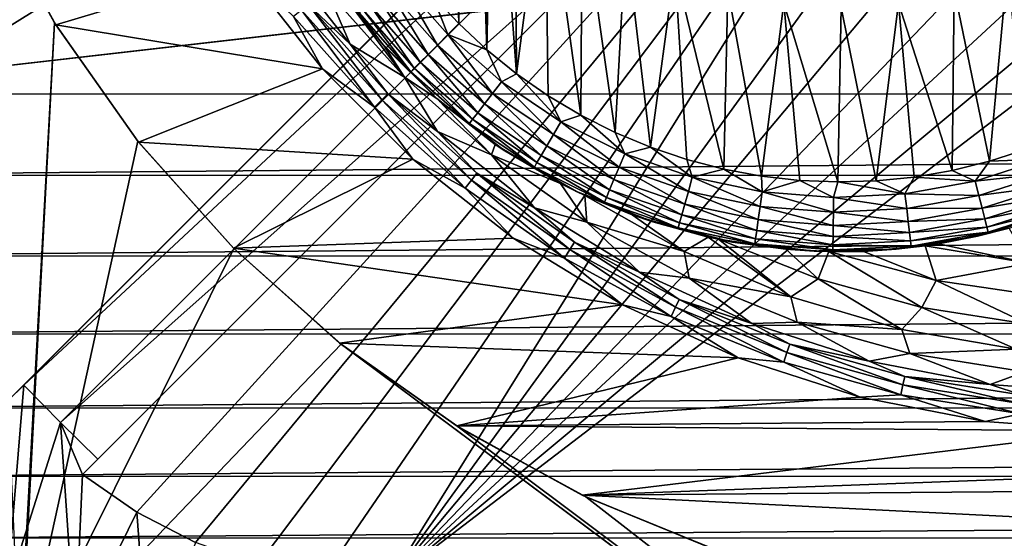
# Model space of a CAD drawing. Header units: metres. Extents: x -205 to 205, y -104 to 104.
# Tile 303 of 656: x -59.9 to -45.78, y -60.94 to -53.5. Entities that reach past the tile are written whole.
import ezdxf

# ---------------------------------------------------------------- set-up
doc = ezdxf.new("R2010")
doc.units = ezdxf.units.M
doc.layers.add('solid_01_2-CONSUMER_EHM_BOX_SW0001', color=7, linetype='CONTINUOUS')

msp = doc.modelspace()

# ---------------------------------------------------------------- linework, layer by layer
at = {"layer": 'solid_01_2-CONSUMER_EHM_BOX_SW0001'}
for points in [[(-200.010849, -74.958488), (-200.010773, 75.041512), (-0.010778, 75.04142)], [(-0.010849, -74.95858), (-200.010849, -74.958488), (-0.010778, 75.04142)], [(-43.000065, -37.458561, 75), (-63.601807, -24.424149, 75), (-63.60397, -54.56757, 75)], [(-42.945229, -38.233303, 75), (-43.000065, -37.458561, 75), (-63.60397, -54.56757, 75)], [(-61.60397, -54.567715, 72), (-61.602749, -37.567715, 72), (-45.893673, -44.798588, 72)], [(-42.77953, -39.000404, 75), (-42.945229, -38.233303, 75), (-63.60397, -54.56757, 75)], [(-42.505062, -39.738918, 75), (-42.77953, -39.000404, 75), (-63.60397, -54.56757, 75)], [(-42.128551, -40.429611, 75), (-42.505062, -39.738918, 75), (-63.60397, -54.56757, 75)], [(-41.657528, -41.059326, 75), (-42.128551, -40.429611, 75), (-63.60397, -54.56757, 75)], [(-41.100834, -41.616024, 75), (-41.657528, -41.059326, 75), (-63.60397, -54.56757, 75)], [(-40.471119, -42.087048, 75), (-41.100834, -41.616024, 75), (-63.60397, -54.56757, 75)], [(-53.584965, -42.00462, 13.5), (-53.93261, -42.79221, 13.5), (-53.601521, -53.559906, 13.5)], [(-53.584965, -42.00462, 13.5), (-53.601521, -53.559906, 13.5), (-53.199638, -53.934273, 13.5)], [(-53.370201, -48.079899, 13.5), (-53.584965, -42.00462, 13.5), (-53.199638, -53.934273, 13.5)], [(-39.780426, -42.463554, 75), (-40.471119, -42.087048, 75), (-63.60397, -54.56757, 75)], [(-39.041912, -42.738026, 75), (-39.780426, -42.463554, 75), (-63.60397, -54.56757, 75)], [(-38.274811, -42.903725, 75), (-39.041912, -42.738026, 75), (-63.60397, -54.56757, 75)], [(-37.500069, -42.958565, 75), (-38.274811, -42.903725, 75), (-63.60397, -54.56757, 75)], [(38.274673, -42.903759, 75), (-63.60397, -54.56757, 75), (63.596031, -54.576706, 75)], [(38.274673, -42.903759, 75), (37.499931, -42.958599, 75), (-63.60397, -54.56757, 75)], [(-53.93261, -42.79221, 13.5), (-53.97588, -53.158016, 13.5), (-53.601521, -53.559906, 13.5)], [(37.499931, -42.958599, 75), (-37.500069, -42.958565, 75), (-63.60397, -54.56757, 75)], [(-44.356373, -44.322094, 63.120499), (-59.312485, -59.276058, 69), (-59.8363, -58.739212, 69)], [(-44.356373, -44.322094, 63.120499), (-59.8363, -58.739212, 69), (-50.740128, -49.644348, 65.42598)], [(-44.356373, -44.322094, 63.120499), (-49.73373, -50.759262, 65.447258), (-59.312485, -59.276058, 69)], [(-61.60397, -54.567715, 72), (-45.893673, -44.798588, 72), (-60.05587, -58.958752, 72)], [(-60.05587, -58.958752, 69), (-60.05587, -58.958752, 72), (-45.893673, -44.798588, 72)], [(-60.05587, -58.958752, 69), (-45.893673, -44.798588, 72), (-59.8363, -58.739212, 69)], [(-50.740128, -49.644348, 65.42598), (-59.8363, -58.739212, 69), (-45.893673, -44.798588, 72)], [(-58.21785, -60.563206, 72), (-58.995285, -60.019485, 72), (-44.833088, -45.859322, 72)], [(-44.833088, -45.859322, 69.5), (-44.833088, -45.859322, 72), (-58.995285, -60.019485, 72)], [(-49.73373, -50.759262, 65.447258), (-44.833088, -45.859322, 69.5), (-58.995285, -60.019485, 72)], [(-57.374626, -60.996548, 72), (-58.21785, -60.563206, 72), (-44.833088, -45.859322, 72)], [(-56.479488, -61.312283, 72), (-57.374626, -60.996548, 72), (-44.833088, -45.859322, 72)], [(-55.550991, -61.50386, 72), (-56.479488, -61.312283, 72), (-44.833088, -45.859322, 72)], [(-54.604473, -61.568218, 72), (-55.550991, -61.50386, 72), (-44.833088, -45.859322, 72)], [(-43.792831, -46.662453, 72), (-54.604473, -61.568218, 72), (-44.833088, -45.859322, 72)], [(-43.792831, -46.662453, 72), (-42.664738, -47.335518, 72), (-54.604473, -61.568218, 72)], [(-42.664738, -47.335518, 72), (-41.463902, -47.869511, 72), (-54.604473, -61.568218, 72)], [(-41.463902, -47.869511, 72), (-40.207951, -48.256481, 72), (-54.604473, -61.568218, 72)], [(-53.306751, -48.901188, 13.5), (-53.370201, -48.079899, 13.5), (-53.199638, -53.934273, 13.5)], [(-40.207951, -48.256481, 72), (-38.915398, -48.490837, 72), (-54.604473, -61.568218, 72)], [(-38.915398, -48.490837, 72), (-37.603539, -48.569439, 72), (-54.604473, -61.568218, 72)], [(-37.603539, -48.569439, 72), (-37.604473, -61.569439, 72), (-54.604473, -61.568218, 72)], [(-53.113297, -49.701885, 13.5), (-53.306751, -48.901188, 13.5), (-53.199638, -53.934273, 13.5)], [(-53.113297, -49.701885, 13.5), (-53.199638, -53.934273, 13.5), (-52.772255, -54.279228, 13.5)], [(-52.799156, -50.463367, 13.5), (-53.113297, -49.701885, 13.5), (-52.772255, -54.279228, 13.5)], [(-52.367737, -51.165096, 13.5), (-52.799156, -50.463367, 13.5), (-52.772255, -54.279228, 13.5)], [(-49.73373, -50.759262, 65.447258), (-58.775715, -59.799946, 69), (-59.312485, -59.276058, 69)], [(-49.73373, -50.759262, 65.447258), (-58.995285, -60.019485, 72), (-58.775715, -59.799946, 69)], [(-52.367737, -51.165096, 13.5), (-52.772255, -54.279228, 13.5), (-52.321548, -54.593033, 13.5)], [(-52.367737, -51.165096, 13.5), (-52.321548, -54.593033, 13.5), (-51.849789, -54.874107, 13.5)], [(-51.833656, -51.792233, 13.5), (-52.367737, -51.165096, 13.5), (-51.849789, -54.874107, 13.5)], [(-59.397438, -53.549908, 1.5), (-60.388844, -51.739597, 1.5), (-59.897881, -62.702251, 1.5)], [(-60.370338, -51.778122, 1.571667), (-60.388844, -51.739597, 1.5), (-59.397438, -53.549908, 1.5)], [(-59.378208, -53.57753, 1.571667), (-60.370338, -51.778122, 1.571667), (-59.397438, -53.549908, 1.5)], [(-59.378208, -53.57753, 1.571667), (-56.685692, -52.771122, 1.571667), (-60.370338, -51.778122, 1.571667)], [(-51.833656, -51.792233, 13.5), (-51.849789, -54.874107, 13.5), (-51.35931, -55.121067, 13.5)], [(-51.206509, -52.326298, 13.5), (-51.833656, -51.792233, 13.5), (-51.35931, -55.121067, 13.5)], [(-51.206509, -52.326298, 13.5), (-51.35931, -55.121067, 13.5), (-50.852509, -55.332703, 13.5)], [(-50.504772, -52.757698, 13.5), (-51.206509, -52.326298, 13.5), (-50.852509, -55.332703, 13.5)], [(-55.157722, -53.855221, 2.071429), (-56.251114, -52.465767, 2.071429), (-55.757446, -53.28936, 1.911131)], [(-55.4949, -53.080811, 2.474663), (-56.251114, -52.465767, 2.071429), (-55.157722, -53.855221, 2.071429)], [(-59.378208, -53.57753, 1.571667), (-55.556915, -54.20575, 1.571667), (-56.685692, -52.771122, 1.571667)], [(-56.685692, -52.771122, 1.571667), (-55.556915, -54.20575, 1.571667), (-55.969566, -53.457855, 1.656628)], [(-50.504772, -52.757698, 13.5), (-50.852509, -55.332703, 13.5), (-50.331863, -55.50795, 13.5)], [(-50.504772, -52.757698, 13.5), (-50.331863, -55.50795, 13.5), (-49.800003, -55.645901, 13.5)], [(-49.743286, -53.071819, 13.5), (-50.504772, -52.757698, 13.5), (-49.800003, -55.645901, 13.5)], [(-45.737911, -52.757645, 13.5), (-46.499374, -53.071777, 13.5), (-45.995548, -55.532608, 13.5)], [(-45.737911, -52.757645, 13.5), (-45.995548, -55.532608, 13.5), (-45.47266, -55.363186, 13.5)], [(-54.711166, -53.836388, 12.5), (-55.424904, -52.898716, 12.5), (-55.31852, -53.056206, 2.664166)], [(-55.03149, -53.40691, 12.721924), (-55.424904, -52.898716, 12.5), (-54.711166, -53.836388, 12.5)], [(-55.4949, -53.080811, 2.474663), (-54.381451, -54.329166, 2.474663), (-55.31852, -53.056206, 2.664166)], [(-54.381451, -54.329166, 2.474663), (-54.661758, -53.89246, 2.604727), (-55.31852, -53.056206, 2.664166)], [(-54.711166, -53.836388, 12.5), (-55.31852, -53.056206, 2.664166), (-54.661758, -53.89246, 2.604727)], [(-54.602684, -53.07634, 13.401093), (-53.908058, -53.866539, 13.401114), (-54.435097, -52.947147, 13.475041)], [(-54.435097, -52.947147, 13.475041), (-53.75843, -53.716911, 13.475053), (-53.97588, -53.158016, 13.5)], [(-53.908058, -53.866539, 13.401114), (-53.75843, -53.716911, 13.475053), (-54.435097, -52.947147, 13.475041)], [(-55.4949, -53.080811, 2.474663), (-55.157722, -53.855221, 2.071429), (-54.381451, -54.329166, 2.474663)], [(-54.878536, -53.288994, 13.123363), (-54.154362, -54.112843, 13.123402), (-54.753014, -53.19223, 13.28187)], [(-54.753014, -53.19223, 13.28187), (-54.042286, -54.000767, 13.281901), (-54.602684, -53.07634, 13.401093)], [(-54.154362, -54.112843, 13.123402), (-54.042286, -54.000767, 13.281901), (-54.753014, -53.19223, 13.28187)], [(-54.042286, -54.000767, 13.281901), (-53.908058, -53.866539, 13.401114), (-54.602684, -53.07634, 13.401093)], [(-53.75843, -53.716911, 13.475053), (-53.601521, -53.559906, 13.5), (-53.97588, -53.158016, 13.5)], [(-49.743286, -53.071819, 13.5), (-49.800003, -55.645901, 13.5), (-49.259789, -55.745808, 13.5)], [(-48.942589, -53.265255, 13.5), (-49.743286, -53.071819, 13.5), (-49.259789, -55.745808, 13.5)], [(-46.499374, -53.071777, 13.5), (-47.300053, -53.265232, 13.5), (-46.529587, -55.664639, 13.5)], [(-46.499374, -53.071777, 13.5), (-46.529587, -55.664639, 13.5), (-45.995548, -55.532608, 13.5)], [(-55.757446, -53.28936, 1.911131), (-55.854164, -53.366188, 1.771182), (-54.705883, -54.653599, 1.771182)], [(-54.618542, -54.566257, 1.911131), (-55.757446, -53.28936, 1.911131), (-54.705883, -54.653599, 1.771182)], [(-55.157722, -53.855221, 2.071429), (-55.757446, -53.28936, 1.911131), (-54.618542, -54.566257, 1.911131)], [(-54.972942, -53.361774, 12.933535), (-54.238655, -54.197136, 12.93358), (-54.878536, -53.288994, 13.123363)], [(-54.238655, -54.197136, 12.93358), (-54.154362, -54.112843, 13.123402), (-54.878536, -53.288994, 13.123363)], [(-48.942589, -53.265255, 13.5), (-49.259789, -55.745808, 13.5), (-48.714169, -55.807171, 13.5)], [(-48.942589, -53.265255, 13.5), (-48.714169, -55.807171, 13.5), (-48.165936, -55.82975, 13.5)], [(-48.121319, -53.32869, 13.5), (-48.942589, -53.265255, 13.5), (-48.165936, -55.82975, 13.5)], [(-48.121319, -53.32869, 13.5), (-48.165936, -55.82975, 13.5), (-47.617546, -55.81348, 13.5)], [(-47.300053, -53.265232, 13.5), (-48.121319, -53.32869, 13.5), (-47.617546, -55.81348, 13.5)], [(-47.300053, -53.265232, 13.5), (-47.617546, -55.81348, 13.5), (-47.071289, -55.758404, 13.5)], [(-47.300053, -53.265232, 13.5), (-47.071289, -55.758404, 13.5), (-46.529587, -55.664639, 13.5)], [(-55.854164, -53.366188, 1.771182), (-55.969566, -53.457855, 1.656628), (-54.810097, -54.757813, 1.656628)], [(-55.556915, -54.20575, 1.571667), (-54.810097, -54.757813, 1.656628), (-55.969566, -53.457855, 1.656628)], [(-54.705883, -54.653599, 1.771182), (-55.854164, -53.366188, 1.771182), (-54.810097, -54.757813, 1.656628)], [(-54.972942, -53.361774, 12.933535), (-55.03149, -53.40691, 12.721924), (-54.290939, -54.24942, 12.721974)], [(-54.290939, -54.24942, 12.721974), (-55.03149, -53.40691, 12.721924), (-54.711166, -53.836388, 12.5)], [(-54.972942, -53.361774, 12.933535), (-54.290939, -54.24942, 12.721974), (-54.238655, -54.197136, 12.93358)], [(-59.397438, -53.549908, 1.5), (-59.897881, -62.702251, 1.5), (-59.893269, -62.830059, 1.5)], [(-59.397438, -53.549908, 1.5), (-59.893269, -62.830059, 1.5), (-59.891399, -62.958553, 1.5)], [(-58.20116, -55.245945, 1.5), (-59.397438, -53.549908, 1.5), (-59.891399, -62.958553, 1.5)], [(-59.378208, -53.57753, 1.571667), (-59.397438, -53.549908, 1.5), (-58.20116, -55.245945, 1.5)], [(-58.192028, -55.257668, 1.571667), (-59.378208, -53.57753, 1.571667), (-58.20116, -55.245945, 1.5)], [(-58.192028, -55.257668, 1.571667), (-55.556915, -54.20575, 1.571667), (-59.378208, -53.57753, 1.571667)], [(-53.75843, -53.716911, 13.475053), (-53.199638, -53.934273, 13.5), (-53.601521, -53.559906, 13.5)], [(-53.908058, -53.866539, 13.401114), (-53.117802, -54.561092, 13.401137), (-53.75843, -53.716911, 13.475053)], [(-53.75843, -53.716911, 13.475053), (-52.988605, -54.393501, 13.475064), (-53.199638, -53.934273, 13.5)], [(-53.117802, -54.561092, 13.401137), (-52.988605, -54.393501, 13.475064), (-53.75843, -53.716911, 13.475053)], [(-53.907509, -55.105438, 2.071429), (-55.157722, -53.855221, 2.071429), (-54.618542, -54.566257, 1.911131)], [(-54.381451, -54.329166, 2.474663), (-55.157722, -53.855221, 2.071429), (-53.907509, -55.105438, 2.071429)], [(-54.711166, -53.836388, 12.5), (-54.661758, -53.89246, 2.604727), (-53.916759, -54.635506, 2.604731)], [(-53.877907, -54.669647, 12.5), (-54.711166, -53.836388, 12.5), (-53.916759, -54.635506, 2.604731)], [(-54.290939, -54.24942, 12.721974), (-54.711166, -53.836388, 12.5), (-53.877907, -54.669647, 12.5)], [(-54.381451, -54.329166, 2.474663), (-53.916759, -54.635506, 2.604731), (-54.661758, -53.89246, 2.604727)], [(-54.042286, -54.000767, 13.281901), (-53.2337, -54.71143, 13.281933), (-53.908058, -53.866539, 13.401114)], [(-53.2337, -54.71143, 13.281933), (-53.117802, -54.561092, 13.401137), (-53.908058, -53.866539, 13.401114)], [(-54.154362, -54.112843, 13.123402), (-53.330475, -54.836967, 13.123442), (-54.042286, -54.000767, 13.281901)], [(-53.330475, -54.836967, 13.123442), (-53.2337, -54.71143, 13.281933), (-54.042286, -54.000767, 13.281901)], [(-52.988605, -54.393501, 13.475064), (-52.772255, -54.279228, 13.5), (-53.199638, -53.934273, 13.5)], [(-54.238655, -54.197136, 12.93358), (-54.290939, -54.24942, 12.721974), (-53.448418, -54.989956, 12.722024)], [(-54.238655, -54.197136, 12.93358), (-53.403267, -54.931389, 12.933626), (-54.154362, -54.112843, 13.123402)], [(-54.238655, -54.197136, 12.93358), (-53.448418, -54.989956, 12.722024), (-53.403267, -54.931389, 12.933626)], [(-53.403267, -54.931389, 12.933626), (-53.330475, -54.836967, 13.123442), (-54.154362, -54.112843, 13.123402)], [(-58.192028, -55.257668, 1.571667), (-54.258034, -55.504631, 1.571667), (-55.556915, -54.20575, 1.571667)], [(-55.556915, -54.20575, 1.571667), (-54.258034, -55.504631, 1.571667), (-54.810097, -54.757813, 1.656628)], [(-54.381451, -54.329166, 2.474663), (-53.907509, -55.105438, 2.071429), (-53.133095, -55.442616, 2.474663)], [(-54.381451, -54.329166, 2.474663), (-53.133095, -55.442616, 2.474663), (-53.916759, -54.635506, 2.604731)], [(-53.448418, -54.989956, 12.722024), (-54.290939, -54.24942, 12.721974), (-53.877907, -54.669647, 12.5)], [(-52.988605, -54.393501, 13.475064), (-52.13834, -54.965725, 13.475075), (-52.772255, -54.279228, 13.5)], [(-52.13834, -54.965725, 13.475075), (-52.321548, -54.593033, 13.5), (-52.772255, -54.279228, 13.5)], [(-53.117802, -54.561092, 13.401137), (-52.244972, -55.14851, 13.401159), (-52.988605, -54.393501, 13.475064)], [(-52.244972, -55.14851, 13.401159), (-52.13834, -54.965725, 13.475075), (-52.988605, -54.393501, 13.475064)], [(-63.60397, -54.56757, 75), (-63.528271, -55.733059, 75), (63.596031, -54.576706, 75)], [(-63.528271, -55.733059, 75), (63.520164, -55.74218, 75), (63.596031, -54.576706, 75)], [(-54.618542, -54.566257, 1.911131), (-54.705883, -54.653599, 1.771182), (-53.418472, -55.80188, 1.771182)], [(-53.341644, -55.705162, 1.911131), (-54.618542, -54.566257, 1.911131), (-53.418472, -55.80188, 1.771182)], [(-53.907509, -55.105438, 2.071429), (-54.618542, -54.566257, 1.911131), (-53.341644, -55.705162, 1.911131)], [(-53.2337, -54.71143, 13.281933), (-52.340626, -55.312485, 13.281965), (-53.117802, -54.561092, 13.401137)], [(-52.340626, -55.312485, 13.281965), (-52.244972, -55.14851, 13.401159), (-53.117802, -54.561092, 13.401137)], [(-52.13834, -54.965725, 13.475075), (-51.849789, -54.874107, 13.5), (-52.321548, -54.593033, 13.5)], [(-54.705883, -54.653599, 1.771182), (-54.810097, -54.757813, 1.656628), (-53.510139, -55.917282, 1.656628)], [(-54.258034, -55.504631, 1.571667), (-53.510139, -55.917282, 1.656628), (-54.810097, -54.757813, 1.656628)], [(-53.418472, -55.80188, 1.771182), (-54.705883, -54.653599, 1.771182), (-53.510139, -55.917282, 1.656628)], [(-53.133095, -55.442616, 2.474663), (-53.07877, -55.290073, 2.664178), (-53.916759, -54.635506, 2.604731)], [(-53.877907, -54.669647, 12.5), (-53.916759, -54.635506, 2.604731), (-53.07877, -55.290073, 2.664178)], [(-52.940239, -55.383385, 12.5), (-53.877907, -54.669647, 12.5), (-53.07877, -55.290073, 2.664178)], [(-53.448418, -54.989956, 12.722024), (-53.877907, -54.669647, 12.5), (-52.940239, -55.383385, 12.5)], [(-53.330475, -54.836967, 13.123442), (-52.420502, -55.449406, 13.123482), (-53.2337, -54.71143, 13.281933)], [(-52.420502, -55.449406, 13.123482), (-52.340626, -55.312485, 13.281965), (-53.2337, -54.71143, 13.281933)], [(-53.403267, -54.931389, 12.933626), (-52.480583, -55.552395, 12.933672), (-53.330475, -54.836967, 13.123442)], [(-52.480583, -55.552395, 12.933672), (-52.420502, -55.449406, 13.123482), (-53.330475, -54.836967, 13.123442)], [(-52.13834, -54.965725, 13.475075), (-51.221695, -55.424133, 13.475086), (-51.849789, -54.874107, 13.5)], [(-51.221695, -55.424133, 13.475086), (-51.35931, -55.121067, 13.5), (-51.849789, -54.874107, 13.5)], [(-53.403267, -54.931389, 12.933626), (-53.448418, -54.989956, 12.722024), (-52.517849, -55.616276, 12.722074)], [(-52.517849, -55.616276, 12.722074), (-53.448418, -54.989956, 12.722024), (-52.940239, -55.383385, 12.5)], [(-53.403267, -54.931389, 12.933626), (-52.517849, -55.616276, 12.722074), (-52.480583, -55.552395, 12.933672)], [(-52.244972, -55.14851, 13.401159), (-51.303997, -55.619095, 13.401181), (-52.13834, -54.965725, 13.475075)], [(-51.303997, -55.619095, 13.401181), (-51.221695, -55.424133, 13.475086), (-52.13834, -54.965725, 13.475075)], [(-52.518055, -56.198833, 2.071429), (-53.907509, -55.105438, 2.071429), (-53.341644, -55.705162, 1.911131)], [(-53.133095, -55.442616, 2.474663), (-53.907509, -55.105438, 2.071429), (-52.518055, -56.198833, 2.071429)], [(-52.340626, -55.312485, 13.281965), (-51.377827, -55.793987, 13.281997), (-52.244972, -55.14851, 13.401159)], [(-51.377827, -55.793987, 13.281997), (-51.303997, -55.619095, 13.401181), (-52.244972, -55.14851, 13.401159)], [(-51.221695, -55.424133, 13.475086), (-50.852509, -55.332703, 13.5), (-51.35931, -55.121067, 13.5)], [(-56.828014, -56.784031, 1.5), (-58.20116, -55.245945, 1.5), (-59.891399, -62.958553, 1.5)], [(-58.192028, -55.257668, 1.571667), (-58.20116, -55.245945, 1.5), (-56.828014, -56.784031, 1.5)], [(-56.832317, -56.780033, 1.571667), (-58.192028, -55.257668, 1.571667), (-56.828014, -56.784031, 1.5)], [(-56.832317, -56.780033, 1.571667), (-54.258034, -55.504631, 1.571667), (-58.192028, -55.257668, 1.571667)], [(-53.133095, -55.442616, 2.474663), (-52.141609, -55.851643, 2.776232), (-53.07877, -55.290073, 2.664178)], [(-52.940239, -55.383385, 12.5), (-53.07877, -55.290073, 2.664178), (-52.141609, -55.851643, 2.776232)], [(-52.420502, -55.449406, 13.123482), (-51.439476, -55.940033, 13.123522), (-52.340626, -55.312485, 13.281965)], [(-51.439476, -55.940033, 13.123522), (-51.377827, -55.793987, 13.281997), (-52.340626, -55.312485, 13.281965)], [(-53.133095, -55.442616, 2.474663), (-52.518055, -56.198833, 2.071429), (-51.766068, -56.406673, 2.474663)], [(-53.133095, -55.442616, 2.474663), (-51.766068, -56.406673, 2.474663), (-52.141609, -55.851643, 2.776232)], [(-51.915169, -55.964661, 12.5), (-52.940239, -55.383385, 12.5), (-52.141609, -55.851643, 2.776232)], [(-52.517849, -55.616276, 12.722074), (-52.940239, -55.383385, 12.5), (-51.915169, -55.964661, 12.5)], [(-52.480583, -55.552395, 12.933672), (-51.485851, -56.049889, 12.933719), (-52.420502, -55.449406, 13.123482)], [(-51.485851, -56.049889, 12.933719), (-51.439476, -55.940033, 13.123522), (-52.420502, -55.449406, 13.123482)], [(-51.303997, -55.619095, 13.401181), (-50.310429, -55.965061, 13.401203), (-51.221695, -55.424133, 13.475086)], [(-51.221695, -55.424133, 13.475086), (-50.253819, -55.76115, 13.475098), (-50.852509, -55.332703, 13.5)], [(-50.310429, -55.965061, 13.401203), (-50.253819, -55.76115, 13.475098), (-51.221695, -55.424133, 13.475086)], [(-50.253819, -55.76115, 13.475098), (-50.331863, -55.50795, 13.5), (-50.852509, -55.332703, 13.5)], [(-45.22049, -55.504837, 13.475154), (-45.47266, -55.363186, 13.5), (-45.995548, -55.532608, 13.5)], [(-56.832317, -56.780033, 1.571667), (-52.82341, -56.633408, 1.571667), (-54.258034, -55.504631, 1.571667)], [(-54.258034, -55.504631, 1.571667), (-52.82341, -56.633408, 1.571667), (-53.510139, -55.917282, 1.656628)], [(-52.480583, -55.552395, 12.933672), (-52.517849, -55.616276, 12.722074), (-51.514618, -56.118034, 12.722123)], [(-52.480583, -55.552395, 12.933672), (-51.514618, -56.118034, 12.722123), (-51.485851, -56.049889, 12.933719)], [(-50.253819, -55.76115, 13.475098), (-49.800003, -55.645901, 13.5), (-50.331863, -55.50795, 13.5)], [(-46.197044, -55.815701, 13.475143), (-45.995548, -55.532608, 13.5), (-46.529587, -55.664639, 13.5)], [(-46.197044, -55.815701, 13.475143), (-45.22049, -55.504837, 13.475154), (-45.995548, -55.532608, 13.5)], [(-45.143471, -55.701965, 13.401314), (-45.22049, -55.504837, 13.475154), (-46.197044, -55.815701, 13.475143)], [(-63.528271, -55.733059, 75), (-63.299843, -56.888084, 75), (63.520164, -55.74218, 75)], [(-63.299843, -56.888084, 75), (63.291569, -56.897175, 75), (63.520164, -55.74218, 75)], [(-53.341644, -55.705162, 1.911131), (-53.418472, -55.80188, 1.771182), (-52.008682, -56.796097, 1.771182)], [(-51.943367, -56.691257, 1.911131), (-53.341644, -55.705162, 1.911131), (-52.008682, -56.796097, 1.771182)], [(-52.518055, -56.198833, 2.071429), (-53.341644, -55.705162, 1.911131), (-51.943367, -56.691257, 1.911131)], [(-51.514618, -56.118034, 12.722123), (-52.517849, -55.616276, 12.722074), (-51.915169, -55.964661, 12.5)], [(-51.377827, -55.793987, 13.281997), (-50.36121, -56.147987, 13.282028), (-51.303997, -55.619095, 13.401181)], [(-50.36121, -56.147987, 13.282028), (-50.310429, -55.965061, 13.401203), (-51.303997, -55.619095, 13.401181)], [(-50.253819, -55.76115, 13.475098), (-49.25071, -55.971207, 13.475109), (-49.800003, -55.645901, 13.5)], [(-49.25071, -55.971207, 13.475109), (-49.259789, -55.745808, 13.5), (-49.800003, -55.645901, 13.5)], [(-49.25071, -55.971207, 13.475109), (-48.714169, -55.807171, 13.5), (-49.259789, -55.745808, 13.5)], [(-46.197044, -55.815701, 13.475143), (-46.529587, -55.664639, 13.5), (-47.071289, -55.758404, 13.5)], [(-46.145958, -56.021076, 13.401292), (-45.143471, -55.701965, 13.401314), (-46.197044, -55.815701, 13.475143)], [(-45.074375, -55.878822, 13.282187), (-45.143471, -55.701965, 13.401314), (-46.145958, -56.021076, 13.401292)], [(-53.418472, -55.80188, 1.771182), (-53.510139, -55.917282, 1.656628), (-52.086613, -56.921185, 1.656628)], [(-52.008682, -56.796097, 1.771182), (-53.418472, -55.80188, 1.771182), (-52.086613, -56.921185, 1.656628)], [(-51.766068, -56.406673, 2.474663), (-51.79298, -56.022293, 2.825133), (-52.141609, -55.851643, 2.776232)], [(-51.915169, -55.964661, 12.5), (-52.141609, -55.851643, 2.776232), (-51.79298, -56.022293, 2.825133)], [(-51.439476, -55.940033, 13.123522), (-50.403618, -56.300743, 13.123562), (-51.377827, -55.793987, 13.281997)], [(-50.403618, -56.300743, 13.123562), (-50.36121, -56.147987, 13.282028), (-51.377827, -55.793987, 13.281997)], [(-50.310429, -55.965061, 13.401203), (-49.280689, -56.180695, 13.401225), (-50.253819, -55.76115, 13.475098)], [(-49.280689, -56.180695, 13.401225), (-49.25071, -55.971207, 13.475109), (-50.253819, -55.76115, 13.475098)], [(-49.25071, -55.971207, 13.475109), (-48.228947, -56.050827, 13.475121), (-48.714169, -55.807171, 13.5)], [(-48.228947, -56.050827, 13.475121), (-48.165936, -55.82975, 13.5), (-48.714169, -55.807171, 13.5)], [(-48.228947, -56.050827, 13.475121), (-47.205421, -55.998707, 13.475132), (-48.165936, -55.82975, 13.5)], [(-47.205421, -55.998707, 13.475132), (-47.617546, -55.81348, 13.5), (-48.165936, -55.82975, 13.5)], [(-47.205421, -55.998707, 13.475132), (-47.071289, -55.758404, 13.5), (-47.617546, -55.81348, 13.5)], [(-47.205421, -55.998707, 13.475132), (-46.197044, -55.815701, 13.475143), (-47.071289, -55.758404, 13.5)], [(-46.145958, -56.021076, 13.401292), (-46.197044, -55.815701, 13.475143), (-47.205421, -55.998707, 13.475132)], [(-46.100121, -56.20533, 13.282156), (-45.074375, -55.878822, 13.282187), (-46.145958, -56.021076, 13.401292)], [(-45.016666, -56.026524, 13.123761), (-45.074375, -55.878822, 13.282187), (-46.100121, -56.20533, 13.282156)], [(-52.82341, -56.633408, 1.571667), (-52.086613, -56.921185, 1.656628), (-53.510139, -55.917282, 1.656628)], [(-51.915169, -55.964661, 12.5), (-51.79298, -56.022293, 2.825133), (-51.115513, -56.301662, 2.925683)], [(-50.821289, -56.402924, 12.5), (-51.915169, -55.964661, 12.5), (-51.115513, -56.301662, 2.925683)], [(-51.514618, -56.118034, 12.722123), (-51.915169, -55.964661, 12.5), (-50.821289, -56.402924, 12.5)], [(-51.766068, -56.406673, 2.474663), (-50.369366, -56.828239, 2.826262), (-51.79298, -56.022293, 2.825133)], [(-51.115513, -56.301662, 2.925683), (-51.79298, -56.022293, 2.825133), (-50.369366, -56.828239, 2.826262)], [(-51.485851, -56.049889, 12.933719), (-50.435516, -56.415649, 12.933764), (-51.439476, -55.940033, 13.123522)], [(-50.435516, -56.415649, 12.933764), (-50.403618, -56.300743, 13.123562), (-51.439476, -55.940033, 13.123522)], [(-50.36121, -56.147987, 13.282028), (-49.307587, -56.368633, 13.282061), (-50.310429, -55.965061, 13.401203)], [(-49.307587, -56.368633, 13.282061), (-49.280689, -56.180695, 13.401225), (-50.310429, -55.965061, 13.401203)], [(-49.280689, -56.180695, 13.401225), (-48.231804, -56.26244, 13.401247), (-49.25071, -55.971207, 13.475109)], [(-48.231804, -56.26244, 13.401247), (-48.228947, -56.050827, 13.475121), (-49.25071, -55.971207, 13.475109)], [(-47.181103, -56.208935, 13.40127), (-47.205421, -55.998707, 13.475132), (-48.228947, -56.050827, 13.475121)], [(-47.181103, -56.208935, 13.40127), (-46.145958, -56.021076, 13.401292), (-47.205421, -55.998707, 13.475132)], [(-46.100121, -56.20533, 13.282156), (-46.145958, -56.021076, 13.401292), (-47.181103, -56.208935, 13.40127)], [(-46.061844, -56.359207, 13.123721), (-45.016666, -56.026524, 13.123761), (-46.100121, -56.20533, 13.282156)], [(-44.973255, -56.137642, 12.933994), (-45.016666, -56.026524, 13.123761), (-46.061844, -56.359207, 13.123721)], [(-51.485851, -56.049889, 12.933719), (-51.514618, -56.118034, 12.722123), (-50.455307, -56.486935, 12.722173)], [(-50.455307, -56.486935, 12.722173), (-51.514618, -56.118034, 12.722123), (-50.821289, -56.402924, 12.5)], [(-51.485851, -56.049889, 12.933719), (-50.455307, -56.486935, 12.722173), (-50.435516, -56.415649, 12.933764)], [(-50.403618, -56.300743, 13.123562), (-49.330044, -56.525574, 13.123602), (-50.36121, -56.147987, 13.282028)], [(-49.330044, -56.525574, 13.123602), (-49.307587, -56.368633, 13.282061), (-50.36121, -56.147987, 13.282028)], [(-48.231804, -56.26244, 13.401247), (-47.181103, -56.208935, 13.40127), (-48.228947, -56.050827, 13.475121)], [(-46.033047, -56.474968, 12.933949), (-44.973255, -56.137642, 12.933994), (-46.061844, -56.359207, 13.123721)], [(-46.033047, -56.474968, 12.933949), (-44.946312, -56.2066, 12.722422), (-44.973255, -56.137642, 12.933994)], [(-51.008915, -57.120018, 2.071429), (-52.518055, -56.198833, 2.071429), (-51.943367, -56.691257, 1.911131)], [(-51.766068, -56.406673, 2.474663), (-52.518055, -56.198833, 2.071429), (-51.008915, -57.120018, 2.071429)], [(-50.027576, -56.619724, 3.090827), (-51.115513, -56.301662, 2.925683), (-50.369366, -56.828239, 2.826262)], [(-50.821289, -56.402924, 12.5), (-51.115513, -56.301662, 2.925683), (-50.027576, -56.619724, 3.090827)], [(-50.435516, -56.415649, 12.933764), (-49.346939, -56.643635, 12.93381), (-50.403618, -56.300743, 13.123562)], [(-49.346939, -56.643635, 12.93381), (-49.330044, -56.525574, 13.123602), (-50.403618, -56.300743, 13.123562)], [(-49.307587, -56.368633, 13.282061), (-48.234364, -56.452278, 13.282092), (-49.280689, -56.180695, 13.401225)], [(-48.234364, -56.452278, 13.282092), (-48.231804, -56.26244, 13.401247), (-49.280689, -56.180695, 13.401225)], [(-48.234364, -56.452278, 13.282092), (-47.159286, -56.397541, 13.282124), (-48.231804, -56.26244, 13.401247)], [(-47.159286, -56.397541, 13.282124), (-47.181103, -56.208935, 13.40127), (-48.231804, -56.26244, 13.401247)], [(-47.159286, -56.397541, 13.282124), (-46.100121, -56.20533, 13.282156), (-47.181103, -56.208935, 13.40127)], [(-46.061844, -56.359207, 13.123721), (-46.100121, -56.20533, 13.282156), (-47.159286, -56.397541, 13.282124)], [(-45.037292, -56.268333, 12.5), (-46.165539, -56.608486, 12.5), (-45.710861, -56.491291, 3.5)], [(-46.015179, -56.546803, 12.722372), (-46.165539, -56.608486, 12.5), (-45.037292, -56.268333, 12.5)], [(-46.033047, -56.474968, 12.933949), (-46.015179, -56.546803, 12.722372), (-44.946312, -56.2066, 12.722422)], [(-44.946312, -56.2066, 12.722422), (-46.015179, -56.546803, 12.722372), (-45.037292, -56.268333, 12.5)], [(-51.766068, -56.406673, 2.474663), (-51.008915, -57.120018, 2.071429), (-50.298157, -57.208797, 2.474663)], [(-51.766068, -56.406673, 2.474663), (-50.298157, -57.208797, 2.474663), (-50.369366, -56.828239, 2.826262)], [(-50.821289, -56.402924, 12.5), (-50.027576, -56.619724, 3.090827), (-49.879139, -56.651508, 3.112826)], [(-49.67844, -56.690228, 12.5), (-50.821289, -56.402924, 12.5), (-49.879139, -56.651508, 3.112826)], [(-50.455307, -56.486935, 12.722173), (-50.821289, -56.402924, 12.5), (-49.67844, -56.690228, 12.5)], [(-50.435516, -56.415649, 12.933764), (-50.455307, -56.486935, 12.722173), (-49.357422, -56.716881, 12.722222)], [(-50.435516, -56.415649, 12.933764), (-49.357422, -56.716881, 12.722222), (-49.346939, -56.643635, 12.93381)], [(-49.330044, -56.525574, 13.123602), (-48.236504, -56.610813, 13.123641), (-49.307587, -56.368633, 13.282061)], [(-48.236504, -56.610813, 13.123641), (-48.234364, -56.452278, 13.282092), (-49.307587, -56.368633, 13.282061)], [(-48.236504, -56.610813, 13.123641), (-47.141068, -56.55505, 13.123681), (-48.234364, -56.452278, 13.282092)], [(-47.141068, -56.55505, 13.123681), (-47.159286, -56.397541, 13.282124), (-48.234364, -56.452278, 13.282092)], [(-47.141068, -56.55505, 13.123681), (-46.061844, -56.359207, 13.123721), (-47.159286, -56.397541, 13.282124)], [(-46.033047, -56.474968, 12.933949), (-46.061844, -56.359207, 13.123721), (-47.141068, -56.55505, 13.123681)], [(-49.357422, -56.716881, 12.722222), (-50.455307, -56.486935, 12.722173), (-49.67844, -56.690228, 12.5)], [(-49.346939, -56.643635, 12.93381), (-48.238113, -56.730072, 12.933856), (-49.330044, -56.525574, 13.123602)], [(-48.238113, -56.730072, 12.933856), (-48.236504, -56.610813, 13.123641), (-49.330044, -56.525574, 13.123602)], [(-47.127361, -56.673538, 12.933902), (-47.141068, -56.55505, 13.123681), (-48.236504, -56.610813, 13.123641)], [(-47.127361, -56.673538, 12.933902), (-46.033047, -56.474968, 12.933949), (-47.141068, -56.55505, 13.123681)], [(-47.127361, -56.673538, 12.933902), (-46.015179, -56.546803, 12.722372), (-46.033047, -56.474968, 12.933949)], [(-47.127361, -56.673538, 12.933902), (-47.118858, -56.747063, 12.722322), (-46.015179, -56.546803, 12.722372)], [(-46.015179, -56.546803, 12.722372), (-47.118858, -56.747063, 12.722322), (-46.165539, -56.608486, 12.5)], [(-45.710861, -56.491291, 3.5), (-46.726925, -56.718048, 3.468138), (-45.429436, -56.99445, 3.45631)], [(-46.165539, -56.608486, 12.5), (-46.726925, -56.718048, 3.468138), (-45.710861, -56.491291, 3.5)], [(-56.832317, -56.780033, 1.571667), (-51.255772, -57.590561, 1.571667), (-52.82341, -56.633408, 1.571667)], [(-52.82341, -56.633408, 1.571667), (-51.255772, -57.590561, 1.571667), (-52.086613, -56.921185, 1.656628)], [(-51.943367, -56.691257, 1.911131), (-52.008682, -56.796097, 1.771182), (-50.49485, -57.623314, 1.771182)], [(-50.441895, -57.511719, 1.911131), (-51.943367, -56.691257, 1.911131), (-50.49485, -57.623314, 1.771182)], [(-51.008915, -57.120018, 2.071429), (-51.943367, -56.691257, 1.911131), (-50.441895, -57.511719, 1.911131)], [(-50.027576, -56.619724, 3.090827), (-50.369366, -56.828239, 2.826262), (-48.841118, -57.47625, 2.826262)], [(-49.879139, -56.651508, 3.112826), (-50.027576, -56.619724, 3.090827), (-48.841118, -57.47625, 2.826262)], [(-48.450047, -57.218204, 3.113388), (-49.879139, -56.651508, 3.112826), (-48.841118, -57.47625, 2.826262)], [(-48.911896, -56.794098, 3.248943), (-49.879139, -56.651508, 3.112826), (-48.450047, -57.218204, 3.113388)], [(-49.67844, -56.690228, 12.5), (-49.879139, -56.651508, 3.112826), (-48.911896, -56.794098, 3.248943)], [(-48.507351, -56.821362, 12.5), (-49.67844, -56.690228, 12.5), (-48.911896, -56.794098, 3.248943)], [(-49.357422, -56.716881, 12.722222), (-49.67844, -56.690228, 12.5), (-48.507351, -56.821362, 12.5)], [(-49.346939, -56.643635, 12.93381), (-49.357422, -56.716881, 12.722222), (-48.239113, -56.80407, 12.722272)], [(-48.239113, -56.80407, 12.722272), (-49.357422, -56.716881, 12.722222), (-48.507351, -56.821362, 12.5)], [(-49.346939, -56.643635, 12.93381), (-48.239113, -56.80407, 12.722272), (-48.238113, -56.730072, 12.933856)], [(-48.238113, -56.730072, 12.933856), (-48.239113, -56.80407, 12.722272), (-47.118858, -56.747063, 12.722322)], [(-48.238113, -56.730072, 12.933856), (-47.127361, -56.673538, 12.933902), (-48.236504, -56.610813, 13.123641)], [(-48.238113, -56.730072, 12.933856), (-47.118858, -56.747063, 12.722322), (-47.127361, -56.673538, 12.933902)], [(-46.165539, -56.608486, 12.5), (-47.329262, -56.793949, 12.5), (-46.726925, -56.718048, 3.468138)], [(-47.118858, -56.747063, 12.722322), (-47.329262, -56.793949, 12.5), (-46.165539, -56.608486, 12.5)], [(-47.329262, -56.793949, 12.5), (-46.915279, -56.746353, 3.456202), (-46.726925, -56.718048, 3.468138)], [(-46.726925, -56.718048, 3.468138), (-46.915279, -56.746353, 3.456202), (-45.429436, -56.99445, 3.45631)], [(-55.289158, -58.156094, 1.5), (-56.828014, -56.784031, 1.5), (-59.891399, -62.958553, 1.5)], [(-55.309956, -58.139744, 1.571667), (-56.832317, -56.780033, 1.571667), (-56.828014, -56.784031, 1.5)], [(-55.309956, -58.139744, 1.571667), (-51.255772, -57.590561, 1.571667), (-56.832317, -56.780033, 1.571667)], [(-55.309956, -58.139744, 1.571667), (-56.828014, -56.784031, 1.5), (-55.289158, -58.156094, 1.5)], [(-52.008682, -56.796097, 1.771182), (-52.086613, -56.921185, 1.656628), (-50.558029, -57.756462, 1.656628)], [(-50.49485, -57.623314, 1.771182), (-52.008682, -56.796097, 1.771182), (-50.558029, -57.756462, 1.656628)], [(-50.298157, -57.208797, 2.474663), (-48.841118, -57.47625, 2.826262), (-50.369366, -56.828239, 2.826262)], [(-48.296543, -56.828125, 3.325768), (-48.911896, -56.794098, 3.248943), (-48.450047, -57.218204, 3.113388)], [(-48.507351, -56.821362, 12.5), (-48.911896, -56.794098, 3.248943), (-48.296543, -56.828125, 3.325768)], [(-47.329262, -56.793949, 12.5), (-48.507351, -56.821362, 12.5), (-47.801262, -56.82402, 3.380173)], [(-48.239113, -56.80407, 12.722272), (-48.507351, -56.821362, 12.5), (-47.329262, -56.793949, 12.5)], [(-48.507351, -56.821362, 12.5), (-48.296543, -56.828125, 3.325768), (-47.801262, -56.82402, 3.380173)], [(-48.296543, -56.828125, 3.325768), (-48.450047, -57.218204, 3.113388), (-46.963425, -57.626297, 3.113388)], [(-47.801262, -56.82402, 3.380173), (-48.296543, -56.828125, 3.325768), (-46.756699, -57.241837, 3.325905)], [(-46.756699, -57.241837, 3.325905), (-48.296543, -56.828125, 3.325768), (-46.963425, -57.626297, 3.113388)], [(-47.118858, -56.747063, 12.722322), (-48.239113, -56.80407, 12.722272), (-47.329262, -56.793949, 12.5)], [(-46.915279, -56.746353, 3.456202), (-47.801262, -56.82402, 3.380173), (-46.756699, -57.241837, 3.325905)], [(-47.329262, -56.793949, 12.5), (-47.801262, -56.82402, 3.380173), (-46.915279, -56.746353, 3.456202)], [(-45.429436, -56.99445, 3.45631), (-46.915279, -56.746353, 3.456202), (-46.756699, -57.241837, 3.325905)], [(-63.299843, -56.888084, 75), (-62.921368, -58.006367, 75), (63.291569, -56.897175, 75)], [(-62.921368, -58.006367, 75), (62.912937, -58.0154, 75), (63.291569, -56.897175, 75)], [(-51.255772, -57.590561, 1.571667), (-50.558029, -57.756462, 1.656628), (-52.086613, -56.921185, 1.656628)], [(-45.429436, -56.99445, 3.45631), (-46.756699, -57.241837, 3.325905), (-45.16782, -57.47324, 3.325905)], [(-49.401318, -57.856033, 2.071429), (-51.008915, -57.120018, 2.071429), (-50.441895, -57.511719, 1.911131)], [(-50.298157, -57.208797, 2.474663), (-51.008915, -57.120018, 2.071429), (-49.401318, -57.856033, 2.071429)], [(-50.298157, -57.208797, 2.474663), (-49.401318, -57.856033, 2.071429), (-48.748455, -57.838551, 2.474663)], [(-50.298157, -57.208797, 2.474663), (-48.748455, -57.838551, 2.474663), (-48.841118, -57.47625, 2.826262)], [(-48.450047, -57.218204, 3.113388), (-48.841118, -57.47625, 2.826262), (-47.24828, -57.943501, 2.826262)], [(-46.963425, -57.626297, 3.113388), (-48.450047, -57.218204, 3.113388), (-47.24828, -57.943501, 2.826262)], [(-46.756699, -57.241837, 3.325905), (-46.963425, -57.626297, 3.113388), (-45.440914, -57.868256, 3.113388)], [(-45.16782, -57.47324, 3.325905), (-46.756699, -57.241837, 3.325905), (-45.440914, -57.868256, 3.113388)], [(-50.441895, -57.511719, 1.911131), (-50.49485, -57.623314, 1.771182), (-48.896667, -58.27277, 1.771182)], [(-48.856766, -58.155869, 1.911131), (-50.441895, -57.511719, 1.911131), (-48.896667, -58.27277, 1.771182)], [(-49.401318, -57.856033, 2.071429), (-50.441895, -57.511719, 1.911131), (-48.856766, -58.155869, 1.911131)], [(-48.748455, -57.838551, 2.474663), (-47.24828, -57.943501, 2.826262), (-48.841118, -57.47625, 2.826262)], [(-55.309956, -58.139744, 1.571667), (-49.595589, -58.350243, 1.571667), (-51.255772, -57.590561, 1.571667)], [(-51.255772, -57.590561, 1.571667), (-49.595589, -58.350243, 1.571667), (-50.558029, -57.756462, 1.656628)], [(-50.49485, -57.623314, 1.771182), (-50.558029, -57.756462, 1.656628), (-48.944275, -58.412247, 1.656628)], [(-48.896667, -58.27277, 1.771182), (-50.49485, -57.623314, 1.771182), (-48.944275, -58.412247, 1.656628)], [(-46.963425, -57.626297, 3.113388), (-47.24828, -57.943501, 2.826262), (-45.612152, -58.22374, 2.826262)], [(-45.440914, -57.868256, 3.113388), (-46.963425, -57.626297, 3.113388), (-45.612152, -58.22374, 2.826262)], [(-49.595589, -58.350243, 1.571667), (-48.944275, -58.412247, 1.656628), (-50.558029, -57.756462, 1.656628)], [(-48.748455, -57.838551, 2.474663), (-49.401318, -57.856033, 2.071429), (-47.71788, -58.396526, 2.071429)], [(-47.71788, -58.396526, 2.071429), (-49.401318, -57.856033, 2.071429), (-48.856766, -58.155869, 1.911131)], [(-48.748455, -57.838551, 2.474663), (-47.71788, -58.396526, 2.071429), (-47.137123, -58.287743, 2.474663)], [(-48.748455, -57.838551, 2.474663), (-47.137123, -58.287743, 2.474663), (-47.24828, -57.943501, 2.826262)], [(-62.921368, -58.006367, 75), (-62.400558, -59.064125, 75), (62.912937, -58.0154, 75)], [(-47.137123, -58.287743, 2.474663), (-45.612152, -58.22374, 2.826262), (-47.24828, -57.943501, 2.826262)], [(-62.400558, -59.064125, 75), (62.391975, -59.073086, 75), (62.912937, -58.0154, 75)], [(-53.629822, -59.325924, 1.571667), (-55.309956, -58.139744, 1.571667), (-55.289158, -58.156094, 1.5)], [(-53.629822, -59.325924, 1.571667), (-49.595589, -58.350243, 1.571667), (-55.309956, -58.139744, 1.571667)], [(-37.801697, -71.183403, 1.5), (-55.289158, -58.156094, 1.5), (-59.891399, -62.958553, 1.5)], [(-38.443829, -70.703209, 1.5), (-53.59285, -59.351013, 1.5), (-55.289158, -58.156094, 1.5)], [(-53.629822, -59.325924, 1.571667), (-55.289158, -58.156094, 1.5), (-53.59285, -59.351013, 1.5)], [(-37.801697, -71.183403, 1.5), (-38.443829, -70.703209, 1.5), (-55.289158, -58.156094, 1.5)], [(-48.896667, -58.27277, 1.771182), (-48.944275, -58.412247, 1.656628), (-47.266342, -58.880005, 1.656628)], [(-48.856766, -58.155869, 1.911131), (-48.896667, -58.27277, 1.771182), (-47.234924, -58.736015, 1.771182)], [(-47.234924, -58.736015, 1.771182), (-48.896667, -58.27277, 1.771182), (-47.266342, -58.880005, 1.656628)], [(-47.208595, -58.615334, 1.911131), (-48.856766, -58.155869, 1.911131), (-47.234924, -58.736015, 1.771182)], [(-47.71788, -58.396526, 2.071429), (-48.856766, -58.155869, 1.911131), (-47.208595, -58.615334, 1.911131)], [(-47.137123, -58.287743, 2.474663), (-47.71788, -58.396526, 2.071429), (-45.982292, -58.733891, 2.071429)], [(-47.137123, -58.287743, 2.474663), (-45.485123, -58.550533, 2.474663), (-45.612152, -58.22374, 2.826262)], [(-47.137123, -58.287743, 2.474663), (-45.982292, -58.733891, 2.071429), (-45.485123, -58.550533, 2.474663)], [(-53.629822, -59.325924, 1.571667), (-47.847343, -58.912003, 1.571667), (-49.595589, -58.350243, 1.571667)], [(-49.595589, -58.350243, 1.571667), (-47.847343, -58.912003, 1.571667), (-48.944275, -58.412247, 1.656628)], [(-47.847343, -58.912003, 1.571667), (-47.266342, -58.880005, 1.656628), (-48.944275, -58.412247, 1.656628)], [(-45.982292, -58.733891, 2.071429), (-47.71788, -58.396526, 2.071429), (-47.208595, -58.615334, 1.911131)], [(-45.485123, -58.550533, 2.474663), (-45.982292, -58.733891, 2.071429), (-44.218964, -58.863384, 2.071429)], [(-47.208595, -58.615334, 1.911131), (-47.234924, -58.736015, 1.771182), (-45.531246, -59.007023, 1.771182)], [(-45.518829, -58.884129, 1.911131), (-47.208595, -58.615334, 1.911131), (-45.531246, -59.007023, 1.771182)], [(-45.982292, -58.733891, 2.071429), (-47.208595, -58.615334, 1.911131), (-45.518829, -58.884129, 1.911131)], [(-60.081367, -61.709515, 69), (-59.8363, -58.739212, 69), (-59.312485, -59.276058, 69)], [(-60.081367, -61.709515, 69), (-60.05587, -58.958752, 69), (-59.8363, -58.739212, 69)], [(-47.234924, -58.736015, 1.771182), (-47.266342, -58.880005, 1.656628), (-45.546059, -59.153656, 1.656628)], [(-45.531246, -59.007023, 1.771182), (-47.234924, -58.736015, 1.771182), (-45.546059, -59.153656, 1.656628)], [(-44.218964, -58.863384, 2.071429), (-45.982292, -58.733891, 2.071429), (-45.518829, -58.884129, 1.911131)], [(-53.629822, -59.325924, 1.571667), (-46.054474, -59.259895, 1.571667), (-47.847343, -58.912003, 1.571667)], [(-47.847343, -58.912003, 1.571667), (-46.054474, -59.259895, 1.571667), (-47.266342, -58.880005, 1.656628)], [(-46.054474, -59.259895, 1.571667), (-45.546059, -59.153656, 1.656628), (-47.266342, -58.880005, 1.656628)], [(-62.400558, -59.064125, 75), (-61.746052, -60.04459, 75), (62.391975, -59.073086, 75)], [(-61.746052, -60.04459, 75), (61.737328, -60.053455, 75), (62.391975, -59.073086, 75)], [(-59.100998, -62.364162, 69), (-60.081367, -61.709515, 69), (-59.312485, -59.276058, 69)], [(-59.312485, -59.276058, 69), (-58.775715, -59.799946, 69), (-58.995285, -60.019485, 69)], [(-59.100998, -62.364162, 69), (-59.312485, -59.276058, 69), (-58.995285, -60.019485, 69)], [(-53.629822, -59.325924, 1.571667), (-44.22393, -59.394951, 1.571667), (-46.054474, -59.259895, 1.571667)], [(-46.054474, -59.259895, 1.571667), (-44.22393, -59.394951, 1.571667), (-45.546059, -59.153656, 1.656628)], [(-51.830414, -60.318058, 1.571667), (-53.629822, -59.325924, 1.571667), (-53.59285, -59.351013, 1.5)], [(-51.830414, -60.318058, 1.571667), (-44.22393, -59.394951, 1.571667), (-53.629822, -59.325924, 1.571667)], [(-38.443829, -70.703209, 1.5), (-51.782181, -60.341141, 1.5), (-53.59285, -59.351013, 1.5)], [(-51.830414, -60.318058, 1.571667), (-53.59285, -59.351013, 1.5), (-51.782181, -60.341141, 1.5)], [(-35.002514, -59.691837, 1.571667), (-44.22393, -59.394951, 1.571667), (-51.830414, -60.318058, 1.571667)], [(-35.002514, -59.691837, 1.571667), (-51.830414, -60.318058, 1.571667), (-35.930405, -60.190983, 1.571667)], [(-58.775715, -59.799946, 69), (-58.995285, -60.019485, 72), (-58.995285, -60.019485, 69)], [(-61.746052, -60.04459, 75), (-60.968388, -60.931721, 75), (61.737328, -60.053455, 75)], [(-60.968388, -60.931721, 75), (60.959534, -60.940475, 75), (61.737328, -60.053455, 75)], [(-59.100998, -62.364162, 69), (-58.995285, -60.019485, 69), (-58.21785, -60.563206, 69)], [(-58.995285, -60.019485, 69), (-58.995285, -60.019485, 72), (-58.21785, -60.563206, 72)], [(-58.995285, -60.019485, 69), (-58.21785, -60.563206, 72), (-58.21785, -60.563206, 69)], [(-35.930405, -60.190983, 1.571667), (-51.830414, -60.318058, 1.571667), (-37.869492, -61.017662, 1.571667)], [(-49.948502, -61.091358, 1.571667), (-51.830414, -60.318058, 1.571667), (-51.782181, -60.341141, 1.5)], [(-37.869492, -61.017662, 1.571667), (-51.830414, -60.318058, 1.571667), (-49.948502, -61.091358, 1.571667)], [(-38.443829, -70.703209, 1.5), (-49.868942, -61.118595, 1.5), (-51.782181, -60.341141, 1.5)], [(-49.948502, -61.091358, 1.571667), (-51.782181, -60.341141, 1.5), (-49.868942, -61.118595, 1.5)], [(-58.043312, -62.885124, 69), (-59.100998, -62.364162, 69), (-58.21785, -60.563206, 69)], [(-58.21785, -60.563206, 69), (-58.21785, -60.563206, 72), (-57.374626, -60.996548, 72)], [(-58.21785, -60.563206, 69), (-57.374626, -60.996548, 72), (-57.374626, -60.996548, 69)], [(-58.043312, -62.885124, 69), (-58.21785, -60.563206, 69), (-57.374626, -60.996548, 69)], [(-60.968388, -60.931721, 75), (-60.081367, -61.709515, 75), (60.959534, -60.940475, 75)]]:
    msp.add_3dface(points, dxfattribs=at)

doc.saveas('drawing.dxf')
